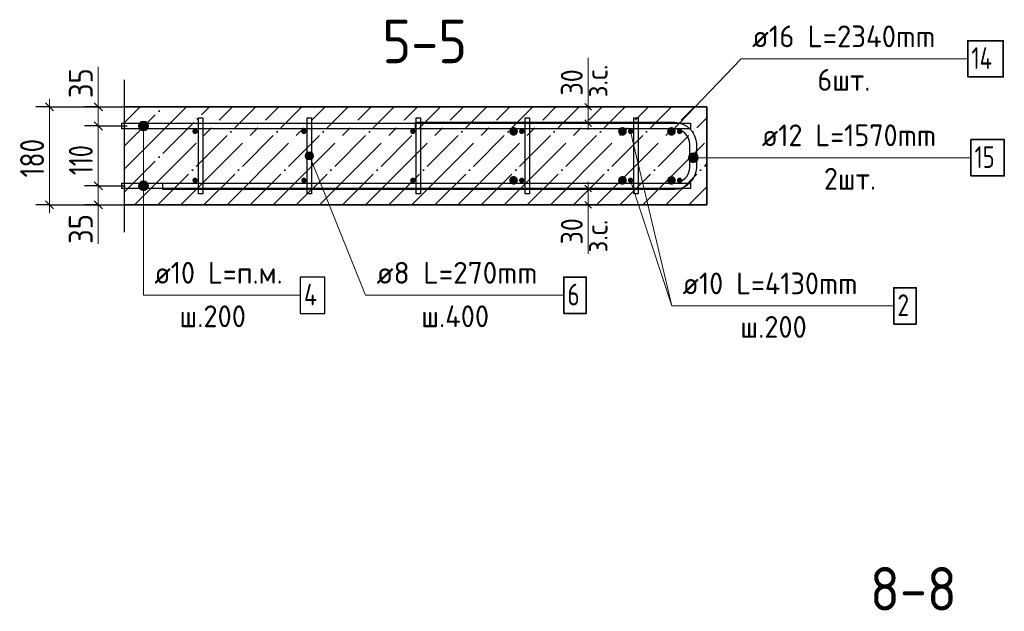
# Model space of a CAD drawing. Header units: millimetres. Extents: x -49773 to 2322955, y -3321 to 58485.
# Tile 316 of 580: x 1219597 to 1228639, y 26227 to 31665. Entities that reach past the tile are written whole.
import ezdxf

# ---------------------------------------------------------------- set-up
doc = ezdxf.new("R2010")
doc.units = ezdxf.units.MM
doc.linetypes.add('______11', pattern=[500, 400, -50, 0, -50])
doc.linetypes.add('______5', pattern=[1100, 800, -100, 100, -100])
for name, color, linetype, lineweight in [('Standard', 7, 'Continuous', 25), ('Арм.стержн. вертикальными 1', 22, 'Continuous', 35), ('Арм.стержн.горизонт. 1', 180, 'Continuous', 35), ('Арм.стержн.горизонт. 2', 202, 'Continuous', 35), ('Размерная линия_ общее', 7, 'Continuous', 13), ('Размерная линия_ общее_1', 7, 'Continuous', 13)]:
    doc.layers.add(name, color=color, linetype=linetype, lineweight=lineweight)
doc.layers.add('Арм.стержн. вертикальными 2', color=7, linetype='Continuous', lineweight=35, true_color=0x006e00)
doc.layers.add('Арм.стержн.Стяжки', color=7, linetype='Continuous', lineweight=35, true_color=0x501e0f)
doc.styles.add('ISOCPEUR', font='txt')

msp = doc.modelspace()

# ---------------------------------------------------------------- hatches: boundary and pattern name
at = {"layer": 'Арм.стержн. вертикальными 1', "linetype": 'Continuous', "lineweight": 50, "transparency": 33554687}
for points in [[(1221232.4, 30638.2), (1221230.5, 30647.8), (1221225, 30655.9), (1221216.9, 30661.3), (1221207.3, 30663.2), (1221197.8, 30661.3), (1221189.7, 30655.9), (1221184.3, 30647.8), (1221182.3, 30638.2), (1221184.3, 30628.7), (1221189.7, 30620.6), (1221197.8, 30615.1), (1221207.3, 30613.2), (1221216.9, 30615.1), (1221225, 30620.6), (1221230.5, 30628.7)], [(1222232.4, 30638.2), (1222230.5, 30647.8), (1222225, 30655.9), (1222216.9, 30661.3), (1222207.3, 30663.2), (1222197.8, 30661.3), (1222189.7, 30655.9), (1222184.3, 30647.8), (1222182.3, 30638.2), (1222184.3, 30628.7), (1222189.7, 30620.6), (1222197.8, 30615.1), (1222207.3, 30613.2), (1222216.9, 30615.1), (1222225, 30620.6), (1222230.5, 30628.7)], [(1223232.4, 30638.2), (1223230.5, 30647.8), (1223225, 30655.9), (1223216.9, 30661.3), (1223207.3, 30663.2), (1223197.8, 30661.3), (1223189.7, 30655.9), (1223184.3, 30647.8), (1223182.3, 30638.2), (1223184.3, 30628.7), (1223189.7, 30620.6), (1223197.8, 30615.1), (1223207.3, 30613.2), (1223216.9, 30615.1), (1223225, 30620.6), (1223230.5, 30628.7)], [(1224232.4, 30638.2), (1224230.5, 30647.8), (1224225, 30655.9), (1224216.9, 30661.3), (1224207.3, 30663.2), (1224197.8, 30661.3), (1224189.7, 30655.9), (1224184.3, 30647.8), (1224182.3, 30638.2), (1224184.3, 30628.7), (1224189.7, 30620.6), (1224197.8, 30615.1), (1224207.3, 30613.2), (1224216.9, 30615.1), (1224225, 30620.6), (1224230.5, 30628.7)], [(1225232.4, 30638.2), (1225230.5, 30647.8), (1225225, 30655.9), (1225216.9, 30661.3), (1225207.3, 30663.2), (1225197.8, 30661.3), (1225189.7, 30655.9), (1225184.3, 30647.8), (1225182.3, 30638.2), (1225184.3, 30628.7), (1225189.7, 30620.6), (1225197.8, 30615.1), (1225207.3, 30613.2), (1225216.9, 30615.1), (1225225, 30620.6), (1225230.5, 30628.7)], [(1225682.4, 30638.2), (1225680.5, 30647.8), (1225675, 30655.9), (1225666.9, 30661.3), (1225657.4, 30663.2), (1225647.8, 30661.3), (1225639.7, 30655.9), (1225634.3, 30647.8), (1225632.4, 30638.2), (1225634.3, 30628.7), (1225639.7, 30620.6), (1225647.8, 30615.1), (1225657.4, 30613.2), (1225666.9, 30615.1), (1225675, 30620.6), (1225680.5, 30628.7)], [(1221232.4, 30188.2), (1221230.5, 30197.8), (1221225, 30205.9), (1221216.9, 30211.3), (1221207.3, 30213.2), (1221197.8, 30211.3), (1221189.7, 30205.9), (1221184.3, 30197.8), (1221182.3, 30188.2), (1221184.3, 30178.7), (1221189.7, 30170.6), (1221197.8, 30165.1), (1221207.3, 30163.2), (1221216.9, 30165.1), (1221225, 30170.6), (1221230.5, 30178.7)], [(1222232.4, 30188.2), (1222230.5, 30197.8), (1222225, 30205.9), (1222216.9, 30211.3), (1222207.3, 30213.2), (1222197.8, 30211.3), (1222189.7, 30205.9), (1222184.3, 30197.8), (1222182.3, 30188.2), (1222184.3, 30178.7), (1222189.7, 30170.6), (1222197.8, 30165.1), (1222207.3, 30163.2), (1222216.9, 30165.1), (1222225, 30170.6), (1222230.5, 30178.7)], [(1223232.4, 30188.2), (1223230.5, 30197.8), (1223225, 30205.9), (1223216.9, 30211.3), (1223207.3, 30213.2), (1223197.8, 30211.3), (1223189.7, 30205.9), (1223184.3, 30197.8), (1223182.3, 30188.2), (1223184.3, 30178.7), (1223189.7, 30170.6), (1223197.8, 30165.1), (1223207.3, 30163.2), (1223216.9, 30165.1), (1223225, 30170.6), (1223230.5, 30178.7)], [(1224232.4, 30188.2), (1224230.5, 30197.8), (1224225, 30205.9), (1224216.9, 30211.3), (1224207.3, 30213.2), (1224197.8, 30211.3), (1224189.7, 30205.9), (1224184.3, 30197.8), (1224182.3, 30188.2), (1224184.3, 30178.7), (1224189.7, 30170.6), (1224197.8, 30165.1), (1224207.3, 30163.2), (1224216.9, 30165.1), (1224225, 30170.6), (1224230.5, 30178.7)], [(1225232.4, 30188.2), (1225230.5, 30197.8), (1225225, 30205.9), (1225216.9, 30211.3), (1225207.3, 30213.2), (1225197.8, 30211.3), (1225189.7, 30205.9), (1225184.3, 30197.8), (1225182.3, 30188.2), (1225184.3, 30178.7), (1225189.7, 30170.6), (1225197.8, 30165.1), (1225207.3, 30163.2), (1225216.9, 30165.1), (1225225, 30170.6), (1225230.5, 30178.7)], [(1225682.4, 30188.2), (1225680.5, 30197.8), (1225675, 30205.9), (1225666.9, 30211.3), (1225657.4, 30213.2), (1225647.8, 30211.3), (1225639.7, 30205.9), (1225634.3, 30197.8), (1225632.4, 30188.2), (1225634.3, 30178.7), (1225639.7, 30170.6), (1225647.8, 30165.1), (1225657.4, 30163.2), (1225666.9, 30165.1), (1225675, 30170.6), (1225680.5, 30178.7)]]:
    msp.add_hatch(color=4, dxfattribs=at).paths.add_polyline_path(points)
at = {"layer": 'Арм.стержн. вертикальными 2', "linetype": 'Continuous', "lineweight": 50, "transparency": 33554687}
for points in [[(1224172.4, 30638.2), (1224169.3, 30653.5), (1224160.6, 30666.5), (1224147.7, 30675.2), (1224132.4, 30678.2), (1224117, 30675.2), (1224104.1, 30666.5), (1224095.4, 30653.5), (1224092.4, 30638.2), (1224095.4, 30622.9), (1224104.1, 30610), (1224117, 30601.3), (1224132.4, 30598.2), (1224147.7, 30601.3), (1224160.6, 30610), (1224169.3, 30622.9)], [(1225172.4, 30638.2), (1225169.3, 30653.5), (1225160.6, 30666.5), (1225147.7, 30675.2), (1225132.4, 30678.2), (1225117, 30675.2), (1225104.1, 30666.5), (1225095.4, 30653.5), (1225092.4, 30638.2), (1225095.4, 30622.9), (1225104.1, 30610), (1225117, 30601.3), (1225132.4, 30598.2), (1225147.7, 30601.3), (1225160.6, 30610), (1225169.3, 30622.9)], [(1225622.4, 30638.2), (1225619.3, 30653.5), (1225610.6, 30666.5), (1225597.7, 30675.2), (1225582.4, 30678.2), (1225567.1, 30675.2), (1225554.1, 30666.5), (1225545.4, 30653.5), (1225542.4, 30638.2), (1225545.4, 30622.9), (1225554.1, 30610), (1225567.1, 30601.3), (1225582.4, 30598.2), (1225597.7, 30601.3), (1225610.6, 30610), (1225619.3, 30622.9)], [(1224172.4, 30188.2), (1224169.3, 30203.5), (1224160.6, 30216.5), (1224147.7, 30225.2), (1224132.4, 30228.2), (1224117, 30225.2), (1224104.1, 30216.5), (1224095.4, 30203.5), (1224092.4, 30188.2), (1224095.4, 30172.9), (1224104.1, 30159.9), (1224117, 30151.3), (1224132.4, 30148.2), (1224147.7, 30151.3), (1224160.6, 30159.9), (1224169.3, 30172.9)], [(1225172.4, 30188.2), (1225169.3, 30203.5), (1225160.6, 30216.5), (1225147.7, 30225.2), (1225132.4, 30228.2), (1225117, 30225.2), (1225104.1, 30216.5), (1225095.4, 30203.5), (1225092.4, 30188.2), (1225095.4, 30172.9), (1225104.1, 30159.9), (1225117, 30151.3), (1225132.4, 30148.2), (1225147.7, 30151.3), (1225160.6, 30159.9), (1225169.3, 30172.9)], [(1225622.4, 30188.2), (1225619.3, 30203.5), (1225610.6, 30216.5), (1225597.7, 30225.2), (1225582.4, 30228.2), (1225567.1, 30225.2), (1225554.1, 30216.5), (1225545.4, 30203.5), (1225542.4, 30188.2), (1225545.4, 30172.9), (1225554.1, 30159.9), (1225567.1, 30151.3), (1225582.4, 30148.2), (1225597.7, 30151.3), (1225610.6, 30159.9), (1225619.3, 30172.9)]]:
    msp.add_hatch(color=7, dxfattribs=at).paths.add_polyline_path(points)
at = {"layer": 'Арм.стержн.горизонт. 1', "linetype": 'Continuous', "lineweight": 13, "transparency": 33554687}
for points in [[(1220688.6, 30688.2), (1220778.6, 30688.2), (1220772.3, 30710.7)], [(1220688.6, 30688.2), (1220772.3, 30710.7), (1220694.9, 30710.7)], [(1220688.6, 30688.2), (1220778.6, 30688.2), (1220772.3, 30710.7)], [(1220688.6, 30688.2), (1220772.3, 30710.7), (1220694.9, 30710.7)], [(1220694.9, 30665.7), (1220778.6, 30688.2), (1220688.6, 30688.2)], [(1220694.9, 30665.7), (1220778.6, 30688.2), (1220688.6, 30688.2)], [(1220694.9, 30710.7), (1220772.3, 30710.7), (1220756.1, 30726.9)], [(1220694.9, 30710.7), (1220756.1, 30726.9), (1220711.1, 30726.9)], [(1220694.9, 30710.7), (1220772.3, 30710.7), (1220756.1, 30726.9)], [(1220694.9, 30710.7), (1220756.1, 30726.9), (1220711.1, 30726.9)], [(1220694.9, 30665.7), (1220772.3, 30665.7), (1220778.6, 30688.2)], [(1220694.9, 30665.7), (1220772.3, 30665.7), (1220778.6, 30688.2)], [(1220711.1, 30649.5), (1220772.3, 30665.7), (1220694.9, 30665.7)], [(1220711.1, 30649.5), (1220772.3, 30665.7), (1220694.9, 30665.7)], [(1220711.1, 30726.9), (1220756.1, 30726.9), (1220733.6, 30733.2)], [(1220711.1, 30726.9), (1220756.1, 30726.9), (1220733.6, 30733.2)], [(1220711.1, 30649.5), (1220756.1, 30649.5), (1220772.3, 30665.7)], [(1220711.1, 30649.5), (1220756.1, 30649.5), (1220772.3, 30665.7)], [(1220756.1, 30649.5), (1220711.1, 30649.5), (1220733.6, 30643.2)], [(1220756.1, 30649.5), (1220711.1, 30649.5), (1220733.6, 30643.2)], [(1220688.6, 30138.2), (1220778.6, 30138.2), (1220772.3, 30160.7)], [(1220688.6, 30138.2), (1220772.3, 30160.7), (1220694.9, 30160.7)], [(1220688.6, 30138.2), (1220778.6, 30138.2), (1220772.3, 30160.7)], [(1220688.6, 30138.2), (1220772.3, 30160.7), (1220694.9, 30160.7)], [(1220694.9, 30115.7), (1220778.6, 30138.2), (1220688.6, 30138.2)], [(1220694.9, 30115.7), (1220778.6, 30138.2), (1220688.6, 30138.2)], [(1220694.9, 30160.7), (1220772.3, 30160.7), (1220756.1, 30176.9)], [(1220694.9, 30160.7), (1220756.1, 30176.9), (1220711.1, 30176.9)], [(1220694.9, 30160.7), (1220772.3, 30160.7), (1220756.1, 30176.9)], [(1220694.9, 30160.7), (1220756.1, 30176.9), (1220711.1, 30176.9)], [(1220694.9, 30115.7), (1220772.3, 30115.7), (1220778.6, 30138.2)], [(1220694.9, 30115.7), (1220772.3, 30115.7), (1220778.6, 30138.2)], [(1220711.1, 30099.5), (1220772.3, 30115.7), (1220694.9, 30115.7)], [(1220711.1, 30099.5), (1220772.3, 30115.7), (1220694.9, 30115.7)], [(1220711.1, 30176.9), (1220756.1, 30176.9), (1220733.6, 30183.2)], [(1220711.1, 30176.9), (1220756.1, 30176.9), (1220733.6, 30183.2)], [(1220711.1, 30099.5), (1220756.1, 30099.5), (1220772.3, 30115.7)], [(1220711.1, 30099.5), (1220756.1, 30099.5), (1220772.3, 30115.7)], [(1220756.1, 30099.5), (1220711.1, 30099.5), (1220733.6, 30093.2)], [(1220756.1, 30099.5), (1220711.1, 30099.5), (1220733.6, 30093.2)]]:
    msp.add_hatch(color=7, dxfattribs=at).paths.add_polyline_path(points)
at = {"layer": 'Арм.стержн.горизонт. 2', "linetype": 'Continuous', "lineweight": 13, "transparency": 33554687}
for points in [[(1225743.7, 30373.3), (1225743.7, 30418.3), (1225737.4, 30395.8)], [(1225743.7, 30373.3), (1225743.7, 30418.3), (1225737.4, 30395.8)], [(1225759.9, 30357.1), (1225759.9, 30434.5), (1225743.7, 30418.3)], [(1225759.9, 30357.1), (1225759.9, 30434.5), (1225743.7, 30418.3)], [(1225759.9, 30357.1), (1225743.7, 30418.3), (1225743.7, 30373.3)], [(1225759.9, 30357.1), (1225743.7, 30418.3), (1225743.7, 30373.3)], [(1225782.4, 30350.8), (1225782.4, 30440.8), (1225759.9, 30434.5)], [(1225782.4, 30350.8), (1225782.4, 30440.8), (1225759.9, 30434.5)], [(1225782.4, 30350.8), (1225759.9, 30434.5), (1225759.9, 30357.1)], [(1225782.4, 30350.8), (1225759.9, 30434.5), (1225759.9, 30357.1)], [(1225804.9, 30357.1), (1225804.9, 30434.5), (1225782.4, 30440.8)], [(1225804.9, 30357.1), (1225782.4, 30440.8), (1225782.4, 30350.8)], [(1225804.9, 30357.1), (1225804.9, 30434.5), (1225782.4, 30440.8)], [(1225804.9, 30357.1), (1225782.4, 30440.8), (1225782.4, 30350.8)], [(1225821.1, 30373.3), (1225821.1, 30418.3), (1225804.9, 30434.5)], [(1225821.1, 30373.3), (1225804.9, 30434.5), (1225804.9, 30357.1)], [(1225821.1, 30373.3), (1225821.1, 30418.3), (1225804.9, 30434.5)], [(1225821.1, 30373.3), (1225804.9, 30434.5), (1225804.9, 30357.1)], [(1225821.1, 30418.3), (1225821.1, 30373.3), (1225827.4, 30395.8)], [(1225821.1, 30418.3), (1225821.1, 30373.3), (1225827.4, 30395.8)]]:
    msp.add_hatch(color=7, dxfattribs=at).paths.add_polyline_path(points)
at = {"layer": 'Арм.стержн.Стяжки', "linetype": 'Continuous', "lineweight": 13, "transparency": 33554687}
for points in [[(1222220.4, 30418.6), (1222280.3, 30442.7), (1222262.7, 30450.2)], [(1222220.4, 30418.6), (1222262.7, 30450.2), (1222227.9, 30436.1)], [(1222222.6, 30399.2), (1222280.3, 30442.7), (1222220.4, 30418.6)], [(1222222.6, 30399.2), (1222292.1, 30427.2), (1222280.3, 30442.7)], [(1222234.5, 30383.8), (1222292.1, 30427.2), (1222222.6, 30399.2)], [(1222227.9, 30436.1), (1222262.7, 30450.2), (1222243.3, 30448)], [(1222234.5, 30383.8), (1222294.3, 30407.9), (1222292.1, 30427.2)], [(1222252, 30376.3), (1222294.3, 30407.9), (1222234.5, 30383.8)], [(1222252, 30376.3), (1222286.8, 30390.3), (1222294.3, 30407.9)], [(1222286.8, 30390.3), (1222252, 30376.3), (1222271.4, 30378.5)]]:
    msp.add_hatch(color=7, dxfattribs=at).paths.add_polyline_path(points)

# ---------------------------------------------------------------- linework, layer by layer
at = {"layer": 'Standard', "color": 7, "linetype": 'Continuous', "lineweight": 13, "transparency": 33554687}
for p, q in [((1224816.8, 30863.2), (1224816.8, 31313.2)), ((1225207.3, 30638.2), (1225584.4, 29034.4)), ((1224816.8, 29963.2), (1224816.8, 29513.2))]:
    msp.add_line(p, q, dxfattribs=at)
at = {"layer": 'Standard', "color": 7, "linetype": 'Continuous', "lineweight": 25, "transparency": 33554687}
msp.add_line((1220558.9, 29713.2), (1220558.9, 31113.2), dxfattribs=at)
at = {"layer": 'Standard', "color": 253, "linetype": '______11', "lineweight": 35, "true_color": 0xababab, "transparency": 33554687}
for p, q in [((1220558.9, 30506.4), (1220915.7, 30863.2)), ((1220558.9, 30082.2), (1221340, 30863.2)), ((1220864.2, 29963.2), (1221764.2, 30863.2)), ((1221288.5, 29963.2), (1222188.5, 30863.2)), ((1221712.8, 29963.2), (1222612.8, 30863.2)), ((1222137, 29963.2), (1223037, 30863.2)), ((1222561.3, 29963.2), (1223461.3, 30863.2)), ((1222985.5, 29963.2), (1223885.6, 30863.2)), ((1223409.8, 29963.2), (1224309.8, 30863.2)), ((1223834.1, 29963.2), (1224734.1, 30863.2)), ((1224258.3, 29963.2), (1225158.3, 30863.2)), ((1224682.6, 29963.2), (1225582.6, 30863.2)), ((1225106.9, 29963.2), (1225907.4, 30763.7)), ((1225531.1, 29963.2), (1225907.4, 30339.5))]:
    msp.add_line(p, q, dxfattribs=at)
at = {"layer": 'Standard', "color": 253, "linetype": '______5', "lineweight": 35, "true_color": 0xababab, "transparency": 33554687}
for p, q in [((1220558.9, 30718.6), (1220703.6, 30863.2)), ((1220558.9, 30294.3), (1221127.8, 30863.2)), ((1220652.1, 29963.2), (1221552.1, 30863.2)), ((1221076.4, 29963.2), (1221976.4, 30863.2)), ((1221500.6, 29963.2), (1222400.6, 30863.2)), ((1221924.9, 29963.2), (1222824.9, 30863.2)), ((1222349.2, 29963.2), (1223249.2, 30863.2)), ((1222773.4, 29963.2), (1223673.4, 30863.2)), ((1223197.7, 29963.2), (1224097.7, 30863.2)), ((1223621.9, 29963.2), (1224521.9, 30863.2)), ((1224046.2, 29963.2), (1224946.2, 30863.2)), ((1224470.5, 29963.2), (1225370.5, 30863.2)), ((1224894.7, 29963.2), (1225794.7, 30863.2)), ((1225319, 29963.2), (1225907.4, 30551.6)), ((1225743.3, 29963.2), (1225907.4, 30127.3))]:
    msp.add_line(p, q, dxfattribs=at)
at = {"layer": 'Standard', "color": 7, "linetype": 'Continuous', "lineweight": 35, "transparency": 33554687}
for p, q in [((1225907.4, 30863.2), (1220558.9, 30863.2)), ((1225907.4, 29963.2), (1225907.4, 30863.2)), ((1220558.9, 29963.2), (1225907.4, 29963.2))]:
    msp.add_line(p, q, dxfattribs=at)
at = {"layer": 'Арм.стержн. вертикальными 1', "color": 7, "linetype": 'Continuous', "lineweight": 13, "transparency": 33554687}
for q in [(1225207.3, 30188.2), (1227624.4, 29034.4)]:
    msp.add_line((1225584.4, 29034.4), q, dxfattribs=at)
at = {"layer": 'Арм.стержн. вертикальными 1', "color": 7, "linetype": 'Continuous', "lineweight": 35, "transparency": 33554687}
msp.add_lwpolyline([(1227624.4, 28867.7), (1227831.1, 28867.7), (1227831.1, 29201.1), (1227624.4, 29201.1), (1227624.4, 28867.7)], dxfattribs=at)
at = {"layer": 'Арм.стержн. вертикальными 2', "color": 7, "linetype": 'Continuous', "lineweight": 13, "transparency": 33554687}
for q in [(1225582.4, 30638.2), (1228302.9, 31305)]:
    msp.add_line((1226222.9, 31305), q, dxfattribs=at)
at = {"layer": 'Арм.стержн. вертикальными 2', "color": 7, "linetype": 'Continuous', "lineweight": 35, "transparency": 33554687}
msp.add_lwpolyline([(1228302.9, 31138.3), (1228629.6, 31138.3), (1228629.6, 31471.7), (1228302.9, 31471.7), (1228302.9, 31138.3)], dxfattribs=at)
at = {"layer": 'Арм.стержн.горизонт. 1', "color": 7, "linetype": 'Continuous', "lineweight": 13, "transparency": 33554687}
for p, q in [((1220688.6, 30688.2), (1220688.6, 30688.2)), ((1220688.6, 30688.2), (1220688.6, 30688.2)), ((1220733.6, 30733.2), (1220733.6, 30733.2)), ((1220733.6, 30733.2), (1220733.6, 30733.2)), ((1220733.6, 29132.1), (1220733.6, 30688.2)), ((1220733.6, 29132.1), (1220733.6, 30688.2)), ((1220778.6, 30688.2), (1220778.6, 30688.2)), ((1220778.6, 30688.2), (1220778.6, 30688.2)), ((1220733.6, 30643.2), (1220733.6, 30643.2)), ((1220733.6, 30643.2), (1220733.6, 30643.2)), ((1220688.6, 30138.2), (1220688.6, 30138.2)), ((1220688.6, 30138.2), (1220688.6, 30138.2)), ((1220733.6, 30183.2), (1220733.6, 30183.2)), ((1220733.6, 30183.2), (1220733.6, 30183.2)), ((1220733.6, 29132.1), (1220733.6, 30138.2)), ((1220733.6, 29132.1), (1220733.6, 30138.2)), ((1220778.6, 30138.2), (1220778.6, 30138.2)), ((1220778.6, 30138.2), (1220778.6, 30138.2)), ((1220733.6, 30093.2), (1220733.6, 30093.2)), ((1220733.6, 30093.2), (1220733.6, 30093.2)), ((1220733.6, 29132.1), (1222173.6, 29132.1))]:
    msp.add_line(p, q, dxfattribs=at)
at = {"layer": 'Арм.стержн.горизонт. 1', "color": 4, "linetype": 'Continuous', "lineweight": 25, "transparency": 33554687}
for points in [[(1220533.9, 30713.2), (1225757.4, 30713.2), (1225757.4, 30663.2), (1220533.9, 30663.2), (1220533.9, 30713.2)], [(1220533.9, 30713.2), (1225757.4, 30713.2), (1225757.4, 30663.2), (1220533.9, 30663.2), (1220533.9, 30713.2)], [(1220533.9, 30163.2), (1225757.4, 30163.2), (1225757.4, 30113.2), (1220533.9, 30113.2), (1220533.9, 30163.2)], [(1220533.9, 30163.2), (1225757.4, 30163.2), (1225757.4, 30113.2), (1220533.9, 30113.2), (1220533.9, 30163.2)]]:
    msp.add_lwpolyline(points, dxfattribs=at)
at = {"layer": 'Арм.стержн.горизонт. 1', "color": 7, "linetype": 'Continuous', "lineweight": 25, "transparency": 33554687}
msp.add_lwpolyline([(1222173.6, 28965.4), (1222400.2, 28965.4), (1222400.2, 29298.7), (1222173.6, 29298.7), (1222173.6, 28965.4)], dxfattribs=at)
at = {"layer": 'Арм.стержн.горизонт. 1', "color": 7, "linetype": 'Continuous', "lineweight": 13, "transparency": 33554687}
for centre in [(1220733.6, 30688.2), (1220733.6, 30688.2), (1220733.6, 30138.2), (1220733.6, 30138.2)]:
    msp.add_circle(centre, 45, dxfattribs=at)
at = {"layer": 'Арм.стержн.горизонт. 2', "color": 7, "linetype": 'Continuous', "lineweight": 13, "transparency": 33554687}
for p, q in [((1225737.4, 30395.8), (1225737.4, 30395.8)), ((1225737.4, 30395.8), (1225737.4, 30395.8)), ((1225782.4, 30440.8), (1225782.4, 30440.8)), ((1225782.4, 30440.8), (1225782.4, 30440.8)), ((1226312.4, 30395.8), (1225782.4, 30395.8)), ((1226312.4, 30395.8), (1225782.4, 30395.8)), ((1225827.4, 30395.8), (1225827.4, 30395.8)), ((1225827.4, 30395.8), (1225827.4, 30395.8)), ((1226312.4, 30395.8), (1228332.4, 30395.8)), ((1225782.4, 30350.8), (1225782.4, 30350.8)), ((1225782.4, 30350.8), (1225782.4, 30350.8))]:
    msp.add_line(p, q, dxfattribs=at)
at = {"layer": 'Арм.стержн.горизонт. 2', "color": 34, "linetype": 'Continuous', "lineweight": 25, "transparency": 33554687}
msp.add_lwpolyline([(1223232.4, 30723.3), (1225612.3, 30723.2), (1225648.9, 30718.1), (1225687, 30705.6), (1225722.1, 30686), (1225750.9, 30661.8), (1225775.1, 30632.9), (1225794.7, 30597.9), (1225807.3, 30559.8), (1225812.4, 30523.2), (1225812.4, 30303.3), (1225807.3, 30266.7), (1225794.7, 30228.6), (1225775.1, 30193.5), (1225750.9, 30164.7), (1225722.1, 30140.5), (1225687, 30120.9), (1225648.9, 30108.3), (1225612.3, 30103.2), (1220912.4, 30103.3), (1220912.4, 30163.3), (1225608.1, 30163.2), (1225635.2, 30167), (1225662.7, 30176.1), (1225687.9, 30190.2), (1225708.3, 30207.3), (1225725.4, 30227.7), (1225739.5, 30252.9), (1225748.6, 30280.4), (1225752.4, 30307.5), (1225752.4, 30519), (1225748.6, 30546.1), (1225739.5, 30573.6), (1225725.4, 30598.8), (1225708.3, 30619.2), (1225687.9, 30636.3), (1225662.7, 30650.4), (1225635.2, 30659.5), (1225608.1, 30663.2), (1223232.4, 30663.2), (1223232.4, 30723.3)], dxfattribs=at)
msp.add_lwpolyline([(1223232.4, 30723.3), (1225612.3, 30723.2), (1225648.9, 30718.1), (1225687, 30705.6), (1225722.1, 30686), (1225750.9, 30661.8), (1225775.1, 30632.9), (1225794.7, 30597.9), (1225807.3, 30559.8), (1225812.4, 30523.2), (1225812.4, 30303.3), (1225807.3, 30266.7), (1225794.7, 30228.6), (1225775.1, 30193.5), (1225750.9, 30164.7), (1225722.1, 30140.5), (1225687, 30120.9), (1225648.9, 30108.3), (1225612.3, 30103.2), (1220912.4, 30103.3), (1220912.4, 30163.3), (1225608.1, 30163.2), (1225635.2, 30167), (1225662.7, 30176.1), (1225687.9, 30190.2), (1225708.3, 30207.3), (1225725.4, 30227.7), (1225739.5, 30252.9), (1225748.6, 30280.4), (1225752.4, 30307.5), (1225752.4, 30519), (1225748.6, 30546.1), (1225739.5, 30573.6), (1225725.4, 30598.8), (1225708.3, 30619.2), (1225687.9, 30636.3), (1225662.7, 30650.4), (1225635.2, 30659.5), (1225608.1, 30663.2), (1223232.4, 30663.2), (1223232.4, 30723.3)], dxfattribs=at)
at = {"layer": 'Арм.стержн.горизонт. 2', "color": 7, "linetype": 'Continuous', "lineweight": 35, "transparency": 33554687}
msp.add_lwpolyline([(1228332.4, 30229.1), (1228639, 30229.1), (1228639, 30562.4), (1228332.4, 30562.4), (1228332.4, 30229.1)], dxfattribs=at)
at = {"layer": 'Арм.стержн.горизонт. 2', "color": 7, "linetype": 'Continuous', "lineweight": 13, "transparency": 33554687}
msp.add_circle((1225782.4, 30395.8), 45, dxfattribs=at)
msp.add_circle((1225782.4, 30395.8), 45, dxfattribs=at)
at = {"layer": 'Арм.стержн.Стяжки', "color": 7, "linetype": 'Continuous', "lineweight": 13, "transparency": 33554687}
for p, q in [((1222222.6, 30399.2), (1222222.6, 30399.2)), ((1222243.3, 30448), (1222243.3, 30448)), ((1222773.6, 29132.1), (1222257.4, 30413.2)), ((1222292.1, 30427.2), (1222292.1, 30427.2)), ((1222271.4, 30378.5), (1222271.4, 30378.5)), ((1222773.6, 29132.1), (1224593.6, 29132.1))]:
    msp.add_line(p, q, dxfattribs=at)
at = {"layer": 'Арм.стержн.Стяжки', "color": 40, "linetype": 'Continuous', "lineweight": 25, "transparency": 33554687}
for points in [[(1221237.4, 30063.2), (1221237.4, 30763.2), (1221277.4, 30763.2), (1221277.4, 30063.2), (1221237.4, 30063.2)], [(1222237.4, 30063.2), (1222237.4, 30763.2), (1222277.4, 30763.2), (1222277.4, 30063.2), (1222237.4, 30063.2)], [(1223237.4, 30063.2), (1223237.4, 30763.2), (1223277.4, 30763.2), (1223277.4, 30063.2), (1223237.4, 30063.2)], [(1224237.4, 30063.2), (1224237.4, 30763.2), (1224277.4, 30763.2), (1224277.4, 30063.2), (1224237.4, 30063.2)], [(1225237.4, 30063.2), (1225237.4, 30763.2), (1225277.4, 30763.2), (1225277.4, 30063.2), (1225237.4, 30063.2)]]:
    msp.add_lwpolyline(points, dxfattribs=at)
at = {"layer": 'Арм.стержн.Стяжки', "color": 7, "linetype": 'Continuous', "lineweight": 35, "transparency": 33554687}
msp.add_lwpolyline([(1224593.6, 28965.4), (1224800.2, 28965.4), (1224800.2, 29298.7), (1224593.6, 29298.7), (1224593.6, 28965.4)], dxfattribs=at)
at = {"layer": 'Арм.стержн.Стяжки', "color": 7, "linetype": 'Continuous', "lineweight": 13, "transparency": 33554687}
msp.add_circle((1222257.4, 30413.2), 37.5, dxfattribs=at)
at = {"layer": 'Размерная линия_ общее', "color": 7, "linetype": 'Continuous', "lineweight": 13, "transparency": 33554687}
for p, q in [((1220318.2, 30944.2), (1220318.2, 31230.2)), ((1219870.6, 30863.2), (1219870.6, 30938.2)), ((1220318.2, 30775.7), (1220318.2, 30944.2)), ((1220318.2, 30863.2), (1220318.2, 30938.2)), ((1220318.2, 30688.2), (1220318.2, 30863.2)), ((1220318.2, 30138.2), (1220318.2, 30688.2)), ((1220318.2, 29963.2), (1220318.2, 30138.2)), ((1220318.2, 30050.7), (1220317.8, 29889.8)), ((1219870.6, 29963.2), (1219870.6, 29888.2)), ((1220318.2, 29963.2), (1220318.2, 29888.2)), ((1220317.8, 29889.8), (1220317.8, 29603.8))]:
    msp.add_line(p, q, dxfattribs=at)
at = {"layer": 'Размерная линия_ общее', "color": 253, "linetype": 'Continuous', "lineweight": -3, "true_color": 0xa0a0a0, "transparency": 33554687}
for p, q in [((1219870.6, 30863.2), (1219745.6, 30863.2)), ((1219870.6, 30863.2), (1219995.6, 30863.2)), ((1219870.6, 30863.2), (1220586.1, 30863.2)), ((1220318.2, 30863.2), (1220193.1, 30863.2)), ((1220318.2, 30863.2), (1220443.1, 30863.2)), ((1220318.2, 30863.2), (1220613.9, 30863.2)), ((1220318.2, 30688.2), (1220193.1, 30688.2)), ((1220318.2, 30688.2), (1220443.1, 30688.2)), ((1220318.2, 30688.2), (1220584.5, 30688.2)), ((1220318.2, 30138.2), (1220193.1, 30138.2)), ((1220318.2, 30138.2), (1220443.1, 30138.2)), ((1220318.2, 30138.2), (1220564, 30138.2)), ((1219870.6, 29963.2), (1219745.6, 29963.2)), ((1219870.6, 29963.2), (1219995.6, 29963.2)), ((1219870.6, 29963.2), (1220553.8, 29963.2)), ((1220318.2, 29963.2), (1220193.1, 29963.2)), ((1220318.2, 29963.2), (1220443.1, 29963.2)), ((1220318.2, 29963.2), (1220653.8, 29963.2))]:
    msp.add_line(p, q, dxfattribs=at)
at = {"layer": 'Размерная линия_ общее', "color": 7, "linetype": 'Continuous', "lineweight": 25, "transparency": 33554687}
for p, q in [((1219908.1, 30825.7), (1219833.1, 30900.7)), ((1220355.7, 30825.7), (1220280.7, 30900.7)), ((1220355.7, 30650.7), (1220280.7, 30725.7)), ((1220355.7, 30100.7), (1220280.7, 30175.7)), ((1219908.1, 29925.7), (1219833.1, 30000.7)), ((1220355.7, 29925.7), (1220280.7, 30000.7))]:
    msp.add_line(p, q, dxfattribs=at)
at = {"layer": 'Размерная линия_ общее', "color": 7, "linetype": 'Continuous', "lineweight": 13, "transparency": 33554687}
msp.add_lwpolyline([(1219870.6, 29963.2), (1219870.6, 30118.2), (1219870.6, 30118.2), (1219870.6, 30863.2)], dxfattribs=at)
at = {"layer": 'Размерная линия_ общее_1', "color": 253, "linetype": 'Continuous', "lineweight": -3, "true_color": 0xa0a0a0, "transparency": 33554687}
for p, q in [((1224816.8, 30863.2), (1224716.8, 30863.2)), ((1224816.8, 30863.2), (1224916.8, 30863.2)), ((1224816.8, 30713.2), (1224716.8, 30713.2)), ((1224816.8, 30713.2), (1224916.8, 30713.2)), ((1224816.8, 30113.2), (1224716.8, 30113.2)), ((1224816.8, 30113.2), (1224916.8, 30113.2)), ((1224816.8, 29963.2), (1224716.8, 29963.2)), ((1224816.8, 29963.2), (1224916.8, 29963.2))]:
    msp.add_line(p, q, dxfattribs=at)
at = {"layer": 'Размерная линия_ общее_1', "color": 7, "linetype": 'Continuous', "lineweight": 25, "transparency": 33554687}
for p, q in [((1224846.8, 30833.2), (1224786.8, 30893.2)), ((1224846.8, 30683.2), (1224786.8, 30743.2)), ((1224786.8, 30143.2), (1224846.8, 30083.2)), ((1224786.8, 29993.2), (1224846.8, 29933.2))]:
    msp.add_line(p, q, dxfattribs=at)
at = {"layer": 'Размерная линия_ общее_1', "color": 7, "linetype": 'Continuous', "lineweight": 13, "transparency": 33554687}
for p, q in [((1224816.8, 30863.2), (1224816.8, 30923.2)), ((1224816.8, 30713.2), (1224816.8, 30863.2)), ((1224816.8, 30713.2), (1224816.8, 30653.2)), ((1224816.8, 30113.2), (1224816.8, 30173.2)), ((1224816.8, 30113.2), (1224816.8, 29963.2)), ((1224816.8, 29963.2), (1224816.8, 29903.2))]:
    msp.add_line(p, q, dxfattribs=at)

# ---------------------------------------------------------------- texts
at = {"layer": 'Standard', "color": 7, "linetype": 'Continuous', "lineweight": 35, "transparency": 33554687, "char_height": 400, "width": 1021.802, "attachment_point": 7, "style": 'ISOCPEUR'}
for s, insert in [('\\W0.91;5-5', (1222927, 31265)), ('\\W0.91;8-8', (1227405.2, 26234.5))]:
    msp.add_mtext(s, dxfattribs=dict(at, insert=insert))
at = {"layer": 'Арм.стержн. вертикальными 1', "color": 7, "linetype": 'Continuous', "lineweight": 25, "transparency": 33554687, "char_height": 200, "attachment_point": 7, "style": 'ISOCPEUR'}
for s, insert, width in [('\\W0.94;ø10 L=4130mm ', (1225684.4, 29141.1), 1933.181), ('\\W0.78;2', (1227657.8, 28941.1), 217.601), ('\\W0.95;ш.200 ', (1226214.4, 28741.1), 874.662)]:
    msp.add_mtext(s, dxfattribs=dict(at, insert=insert, width=width))
at = {"layer": 'Арм.стержн. вертикальными 2', "color": 7, "linetype": 'Continuous', "lineweight": 25, "transparency": 33554687, "char_height": 200, "attachment_point": 7, "style": 'ISOCPEUR'}
for s, insert, width in [('\\W0.96;ø16 L=2340mm ', (1226322.9, 31411.7), 1975.102), ('\\W0.76;14', (1228336.2, 31211.7), 336.373), ('\\W0.94;6шт. ', (1226922.9, 31011.7), 774.186)]:
    msp.add_mtext(s, dxfattribs=dict(at, insert=insert, width=width))
at = {"layer": 'Арм.стержн.горизонт. 1', "color": 7, "linetype": 'Continuous', "lineweight": 25, "transparency": 33554687, "char_height": 200, "attachment_point": 7, "style": 'ISOCPEUR'}
for s, insert, width in [('\\W0.94;ø10 L=п.м.', (1220833.6, 29238.8), 1333.213), ('\\W0.80;4', (1222206.9, 29038.8), 239.886), ('\\W0.95;ш.200 ', (1221063.6, 28838.8), 874.669)]:
    msp.add_mtext(s, dxfattribs=dict(at, insert=insert, width=width))
at = {"layer": 'Арм.стержн.горизонт. 2', "color": 7, "linetype": 'Continuous', "lineweight": 25, "transparency": 33554687, "char_height": 200, "attachment_point": 7, "style": 'ISOCPEUR'}
for s, insert, width in [('\\W0.94;ø12 L=1570mm ', (1226412.4, 30502.4), 1913.078), ('\\W0.75;15', (1228365.7, 30302.4), 314.851), ('\\W0.94;2шт. ', (1226982.4, 30102.4), 774.186)]:
    msp.add_mtext(s, dxfattribs=dict(at, insert=insert, width=width))
at = {"layer": 'Арм.стержн.Стяжки', "color": 7, "linetype": 'Continuous', "lineweight": 25, "transparency": 33554687, "char_height": 200, "attachment_point": 7, "style": 'ISOCPEUR'}
for s, insert, width in [('\\W0.98;ø8 L=270mm ', (1222873.6, 29238.8), 1716.847), ('\\W0.78;6', (1224626.9, 29038.8), 217.601), ('\\W0.95;ш.400 ', (1223283.6, 28838.8), 894.821)]:
    msp.add_mtext(s, dxfattribs=dict(at, insert=insert, width=width))
at = {"layer": 'Размерная линия_ общее', "color": 7, "linetype": 'Continuous', "lineweight": 25, "transparency": 33554687, "char_height": 220, "attachment_point": 7, "rotation": 90, "style": 'ISOCPEUR'}
for s, insert, width in [('\\W0.87;35', (1220268.2, 30944.2), 403.924), ('\\W0.83;180', (1219820.6, 30215.2), 508.571), ('\\W0.74;110', (1220268.1, 30237.2), 455.155), ('\\W0.87;35', (1220267.8, 29603.8), 403.932)]:
    msp.add_mtext(s, dxfattribs=dict(at, insert=insert, width=width))
at = {"layer": 'Размерная линия_ общее_1', "color": 7, "linetype": 'Continuous', "lineweight": 18, "transparency": 33554687, "char_height": 200, "attachment_point": 7, "rotation": 90, "style": 'ISOCPEUR'}
for s, insert, width in [('\\W0.90;з.с.', (1224995.5, 30951.2), 459.942), ('\\W0.87;30', (1224766.8, 30967.3), 367.202), ('\\W0.87;30', (1224766.8, 29599.2), 367.21), ('\\W0.90;з.с.', (1224995.5, 29525.3), 459.942)]:
    msp.add_mtext(s, dxfattribs=dict(at, insert=insert, width=width))

doc.saveas('drawing.dxf')
